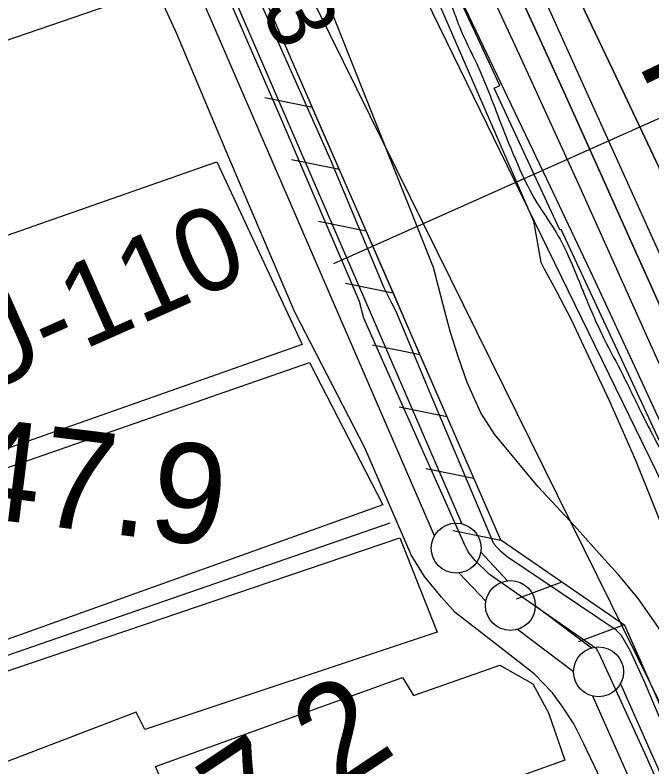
# Model space of a CAD drawing. Extents: x 3684037 to 3722149, y 433263 to 459021.
# Drawn here: x 3705724 to 3706363, y 445833 to 446586 of the extents above; entities that cross this region are included whole.
import ezdxf

# ---------------------------------------------------------------- set-up
doc = ezdxf.new("R2010")
doc.units = 0
for name, color, linetype in [('V-FLOD-BASE', 7, 'Continuous'), ('V-LEVE-TOET', 7, 'Continuous'), ('V-RIVR-EDGE', 7, 'Continuous'), ('V-RIVR-RANG', 7, 'Continuous'), ('V-RIVR-RANG-IDEN', 7, 'Continuous'), ('V-RRAP-FSHR', 7, 'Continuous'), ('V-RRAP-RVMT', 7, 'Continuous'), ('V-RRAP-RVMT-IDEN', 7, 'Continuous'), ('V-SITE-VEGE', 7, 'Continuous'), ('V-SURV-IDEN', 7, 'Continuous'), ('V-SURV-LINE', 7, 'Continuous'), ('V-TOPO-DPTH', 7, 'Continuous'), ('V-TOPO-MINR', 7, 'Continuous'), ('V-TOPO-SHOR', 7, 'Continuous'), ('V-TOPO-WATR', 7, 'Continuous'), ('V-UTIL-IDEN', 7, 'Continuous')]:
    doc.layers.add(name, color=color, linetype=linetype)

msp = doc.modelspace()

# ---------------------------------------------------------------- linework, layer by layer
at = {"layer": 'V-FLOD-BASE'}
for points in [[(3706069.54, 446299.39), (3706032.11, 446386.4), (3705989.42, 446486.6), (3705944.62, 446589.43), (3705894.55, 446702.81), (3705831.3, 446847.3), (3705774.38, 446975.45), (3705730.63, 447077.22), (3705683.72, 447187.44), (3705619.95, 447341.95), (3705574.09, 447470.09), (3705520.34, 447615.11), (3705480.81, 447731.65), (3705438.65, 447843.45), (3705421.78, 447885.11), (3705399.12, 447940.48), (3705358.01, 448038.57), (3705317.95, 448129.79), (3705282.11, 448213.64)], [(3706983.25, 444433.03), (3706862.22, 444695.97), (3706755.62, 444951.46), (3706653.08, 445181.49), (3706566.05, 445373.56), (3706473.4, 445580.95), (3706357.44, 445843.09), (3706310.01, 445946.08), (3706307.17, 445951.19), (3706199.85, 446025.85), (3706185.49, 446039.82), (3706178.33, 446048.62), (3706174.08, 446057.39), (3706111.14, 446198.33), (3706074.04, 446282.52), (3706069.54, 446299.39)]]:
    msp.add_lwpolyline(points, dxfattribs=at)
at = {"layer": 'V-LEVE-TOET'}
for points in [[(3705532.64, 447661.8), (3705573.75, 447547.9), (3705615.38, 447433.47), (3705648.06, 447342.76), (3705693.91, 447227.27), (3705721.85, 447163.47), (3705756.11, 447087), (3705817.78, 446942.51), (3705857.31, 446854.44), (3705932.15, 446684.11), (3705980.64, 446575.47), (3706040.2, 446442.05), (3706093.43, 446313.91), (3706101.5, 446298.08), (3706107.14, 446287.02)], [(3706004.84, 446288.61), (3705938.43, 446443.65), (3705886.25, 446567.58), (3705862.54, 446619.79), (3705836.18, 446677.27), (3705807.72, 446745.3), (3705792.06, 446785.41)], [(3707013.13, 444245.11), (3706849.3, 444581.66), (3706767.74, 444778.5), (3706684.32, 444966.61), (3706577.16, 445216.22), (3706482.4, 445430.7), (3706416.61, 445583.04), (3706330.38, 445779.93), (3706308.22, 445827.42), (3706294, 445856.73), (3706284.33, 445876.08), (3706272.88, 445893.71), (3706263.14, 445907.23), (3706244.71, 445926.11), (3706187.54, 445970.51), (3706165.59, 445987.68), (3706151.79, 446003), (3706134.55, 446023.61), (3706121.41, 446045.33), (3706074.9, 446152.56), (3706004.84, 446288.61)], [(3707253.68, 443785.96), (3707219.84, 443941.51), (3707201.37, 444011.98), (3707188.32, 444046.68), (3707163.64, 444107.05), (3707083.83, 444276.03), (3706983.91, 444496.78), (3706900.63, 444678.69), (3706844.22, 444807.58), (3706775.33, 444969.41), (3706680.72, 445183.07), (3706596.89, 445369.08), (3706505.89, 445570.98), (3706413.58, 445781.68), (3706366.32, 445892.32), (3706355.5, 445917.62), (3706341.24, 445948.82), (3706332.07, 445964.74), (3706326.86, 445970.08), (3706217.68, 446043.4), (3706211.31, 446048.75), (3706204.37, 446056.44), (3706139.71, 446209.08), (3706107.14, 446287.02)]]:
    msp.add_lwpolyline(points, dxfattribs=at)
at = {"layer": 'V-RIVR-EDGE'}
msp.add_spline([(3705459.26, 448025.43), (3705478.18, 447991.02), (3705490.65, 447962.68), (3705497.89, 447946.89), (3705515.2, 447915.31), (3705550.22, 447853.76), (3705577.2, 447806.38), (3705592.09, 447777.23), (3705613.01, 447735.52), (3705627.09, 447702.74), (3705648.41, 447660.63), (3705670.94, 447613.26), (3705688.64, 447575.61), (3705703.12, 447542.82), (3705728.05, 447487.77), (3705750.16, 447433.12), (3705764.23, 447399.52), (3705787.56, 447350.54), (3705800.43, 447321.8), (3705823.77, 447277.66), (3705853.13, 447212.89), (3705867.2, 447179.7), (3705884.51, 447148.52), (3705906.22, 447095.49), (3705936, 447039.61), (3705952.47, 446996.31), (3705954.47, 446986.6), (3705964.51, 446959.07), (3705978.19, 446928.31), (3706001.93, 446883.77), (3706017.22, 446850.17), (3706031.3, 446824.25), (3706060.3, 446774.85), (3706084.87, 446736.78), (3706095.75, 446723.41), (3706096.15, 446720.17), (3706091.28, 446714.52), (3706089.66, 446713.31), (3706090.46, 446708.86), (3706096.11, 446705.61), (3706102.98, 446703.57), (3706108.63, 446696.69), (3706116.28, 446683.32), (3706129.96, 446657.01), (3706163.36, 446591.82), (3706169.39, 446575.63), (3706187.09, 446537.58), (3706212.81, 446473.62), (3706230.09, 446432.33), (3706247.4, 446398.32), (3706265.12, 446371.19), (3706278.81, 446345.27), (3706293.68, 446309.65), (3706314.59, 446262.29), (3706333.51, 446225.85), (3706356.04, 446180.1), (3706380.19, 446133.54), (3706396.28, 446102.36), (3706412.79, 446074.82), (3706429.69, 446038.79), (3706446.98, 445997.91), (3706455.38, 445962.3), (3706478.24, 445886.22), (3706492.71, 445852.22), (3706510.4, 445809.72), (3706528.1, 445771.66), (3706558.26, 445705.27), (3706582.81, 445657.09), (3706597.69, 445624.3), (3706628.26, 445558.31), (3706659.61, 445483.02), (3706677.69, 445432.84), (3706696.97, 445381.03), (3706750.05, 445262.42), (3706782.63, 445193.19), (3706806.77, 445141.78), (3706827.68, 445093.6), (3706850.97, 445029.25), (3706864.2, 444984.33), (3706871.8, 444949.54), (3706889.46, 444896.93), (3706899.9, 444865.77), (3706912.35, 444832.17), (3706928.85, 444798.16), (3706942.54, 444773.46), (3706966.27, 444725.28), (3706990.42, 444679.53), (3707016.98, 444624.47), (3707033.86, 444586.01), (3707080.51, 444481.98), (3707095.38, 444444.74), (3707112.27, 444405.07), (3707123.13, 444381.18), (3707171.39, 444273.5), (3707203.15, 444200.64), (3707218.02, 444163.8), (3707250.2, 444096.19), (3707257.43, 444074.34), (3707269.88, 444041.55), (3707288.36, 443990.56), (3707304.03, 443950.08), (3707342.97, 443837.97), (3707365.86, 443772.01), (3707378.69, 443728.71), (3707379.87, 443714.15), (3707381.06, 443702.82), (3707387.47, 443682.18), (3707398.33, 443657.08), (3707418.05, 443619.03), (3707438.98, 443578.54), (3707454.25, 443542.11), (3707473.14, 443492.73), (3707483.18, 443464.39), (3707531.06, 443368.04), (3707542.73, 443344.96), (3707550.76, 443323.91), (3707556.78, 443302.46), (3707556.76, 443297.61), (3707558.76, 443289.12), (3707568.43, 443273.32), (3707583.72, 443244.57), (3707593.78, 443221.9), (3707598.21, 443213.4), (3707609.51, 443204.88), (3707611.91, 443195.17), (3707611.87, 443180.61), (3707615.48, 443168.07), (3707621.91, 443150.26), (3707634.38, 443126.78), (3707648.07, 443102.08), (3707655.3, 443081.84), (3707660.54, 443073.33), (3707674.23, 443051.47), (3707678.64, 443034.07), (3707682.63, 443015.46), (3707689.47, 442998.45), (3707701.92, 442964.46), (3707713.96, 442928.44), (3707721.18, 442903.35), (3707726.4, 442888.78), (3707738.08, 442871.77), (3707743.71, 442857.2), (3707744.49, 442845.06), (3707747.27, 442826.05), (3707753.71, 442815.52), (3707762.98, 442801.35), (3707770.21, 442783.94), (3707772.59, 442762.1), (3707776.17, 442738.23), (3707779.76, 442720.03), (3707786.59, 442702.62), (3707805.5, 442663.35), (3707822.8, 442627.32), (3707832.03, 442599.39), (3707839.25, 442573.9), (3707845.68, 442561.35), (3707852.54, 442552.44), (3707860.19, 442541.9), (3707869.47, 442530.56), (3707886.39, 442507.87), (3707898.86, 442479.94), (3707916.14, 442434.61), (3707928.58, 442395.76), (3707943.44, 442356.5), (3707965.58, 442316.41), (3707989.73, 442269.04), (3708009.84, 442227.74), (3708024.72, 442192.53), (3708061.32, 442114.39), (3708074.2, 442088.48), (3708094.31, 442045.57), (3708116.02, 441996.58), (3708126.06, 441968.25), (3708137.69, 441927.79), (3708147.33, 441899.46), (3708157.76, 441868.3), (3708179.06, 441812.44), (3708203.96, 441746.87), (3708227.69, 441693.84), (3708249.81, 441646.07), (3708265.1, 441615.3), (3708271.52, 441595.87), (3708278.37, 441582.11), (3708308.11, 441508.44), (3708330.63, 441457.84), (3708349.91, 441405.22), (3708369.56, 441340.07), (3708384.01, 441295.55), (3708395.26, 441268.43), (3708411.76, 441234.83), (3708423.42, 441209.33), (3708441.12, 441169.65), (3708458.42, 441135.24), (3708469.27, 441110.55), (3708475.29, 441089.1), (3708486.95, 441061.57), (3708507.06, 441017.45), (3708523.54, 440978.59), (3708539.2, 440935.69), (3708564.14, 440883.06), (3708587.09, 440841.35), (3708595.14, 440826.77), (3708600.35, 440809.37), (3708606.75, 440778.22), (3708615.59, 440755.15), (3708636.86, 440692.01), (3708652.92, 440644.26), (3708673.41, 440592.04), (3708688.69, 440554.4), (3708705.96, 440506.64), (3708725.66, 440462.92), (3708743.35, 440422.44), (3708759.44, 440387.62), (3708800.05, 440293.31), (3708820.96, 440246.35), (3708835.03, 440211.54), (3708849.1, 440180.36), (3708876.06, 440124.9), (3708892.16, 440093.72), (3708912.28, 440054.85), (3708922.33, 440030.97), (3708931.96, 439999.81), (3708939.18, 439978.77), (3708948.02, 439954.08), (3708952.41, 439931.83), (3708956, 439911.6), (3708960.02, 439899.46), (3708969.65, 439870.32), (3708986.94, 439829.84), (3708999.38, 439794.22), (3709014.65, 439755.37), (3709034.75, 439705.18), (3709046.8, 439671.58), (3709063.28, 439633.13), (3709075.77, 439614.5), (3709093.1, 439592.62), (3709106, 439574.39), (3709121.71, 439548.87), (3709151.47, 439484.1), (3709171.6, 439447.25), (3709197.38, 439407.56), (3709211.05, 439376.8), (3709222.31, 439350.08), (3709240.4, 439308.79), (3709252.87, 439281.67), (3709266.15, 439254.94), (3709270.98, 439245.63), (3709296.34, 439199.88), (3709313.22, 439158.99), (3709331.31, 439114.87), (3709341.34, 439082.5), (3709360.25, 439046.46), (3709378.76, 439008.81), (3709407.72, 438944.44), (3709416.41, 438923.63)], degree=3, dxfattribs=at)
at = {"layer": 'V-RIVR-RANG'}
msp.add_line((3706043.78, 446337.58), (3706792.67, 446671.58), dxfattribs=at)
at = {"layer": 'V-RRAP-FSHR'}
for p, q in [((3706022.35, 446493.76), (3705974.49, 446503.47)), ((3706022.35, 446493.76), (3705974.49, 446503.47)), ((3706049.34, 446431.78), (3706001.49, 446441.48)), ((3706049.34, 446431.78), (3706001.49, 446441.48)), ((3706076.34, 446369.8), (3706028.48, 446379.5)), ((3706076.34, 446369.8), (3706028.48, 446379.5)), ((3706103.33, 446307.82), (3706055.48, 446317.52)), ((3706103.33, 446307.82), (3706055.48, 446317.52)), ((3706130.33, 446245.84), (3706082.47, 446255.54)), ((3706130.33, 446245.84), (3706082.47, 446255.54)), ((3706157.32, 446183.86), (3706109.46, 446193.56)), ((3706157.32, 446183.86), (3706109.46, 446193.56)), ((3706184.31, 446121.88), (3706136.46, 446131.58)), ((3706184.31, 446121.88), (3706136.46, 446131.58)), ((3706211.31, 446059.9), (3706163.45, 446069.6)), ((3706211.31, 446059.9), (3706163.45, 446069.6)), ((3706272.5, 446018.11), (3706226.75, 446001.03)), ((3706272.5, 446018.11), (3706226.75, 446001.03)), ((3706334.81, 445975.24), (3706289.07, 445958.16)), ((3706334.81, 445975.24), (3706289.07, 445958.16))]:
    msp.add_line(p, q, dxfattribs=at)
for points in [[(3706624.05, 445324.52), (3706335.74, 445974.6), (3706211.12, 446060.34), (3705941.18, 446680.14), (3705638.1, 447383.27), (3705559.25, 447619.14), (3705292.92, 448270.89), (3705041.4, 448568.62), (3705014.25, 448591.97), (3704849.52, 448620.32), (3704832.09, 448641.18), (3704566.71, 448979.59), (3704022.21, 449672.18), (3703637.9, 450137.19), (3703233.42, 450593.66)], [(3705110.68, 448422.87), (3705932.45, 446784.27), (3706683.04, 445264.96), (3707275.15, 443771.41)], [(3706076.15, 446370.24), (3706021.54, 446495.62)], [(3706103.14, 446308.26), (3706076.15, 446370.24)], [(3706130.14, 446246.28), (3706103.14, 446308.26)], [(3706157.13, 446184.29), (3706130.13, 446246.28)], [(3706184.12, 446122.32), (3706157.13, 446184.3)], [(3706211.12, 446060.33), (3706211.12, 446060.34), (3706184.12, 446122.32)], [(3706273.43, 446017.47), (3706211.12, 446060.34)], [(3706335.74, 445974.6), (3706335.74, 445974.6), (3706273.43, 446017.47)], [(3706352.66, 445936.46), (3706335.74, 445974.6)]]:
    msp.add_lwpolyline(points, dxfattribs=at)
at = {"layer": 'V-RRAP-RVMT'}
for points in [[(3706270.29, 446371.03), (3706204.39, 446513.07), (3706210.25, 446515.73), (3706152.79, 446639.68), (3706140.88, 446634.24), (3706079.92, 446765.83), (3706069.99, 446761.23), (3706007.33, 446896.31), (3705999.88, 446892.89), (3705933.54, 447035.9), (3705938.84, 447038.3), (3705882.21, 447160.4), (3705880.71, 447159.7), (3705820.1, 447290.31), (3705816.92, 447288.82), (3705750.65, 447431.67), (3705753.06, 447432.74), (3705692.34, 447563.64), (3705694.36, 447564.54), (3705637.93, 447686.21)], [(3706552.39, 445715.74), (3706491.72, 445858.71), (3706494.05, 445859.67), (3706438.51, 445979.43), (3706452.16, 445985.64), (3706394.17, 446110.79), (3706393.42, 446110.46), (3706271.68, 446371.67), (3706270.29, 446371.03)]]:
    msp.add_lwpolyline(points, dxfattribs=at)
at = {"layer": 'V-SITE-VEGE'}
for points in [[(3705784.98, 446760.13), (3705841.47, 446604.52), (3705524.26, 446495.53), (3705135.89, 446359.28), (3705073.42, 446520.88), (3705341.42, 446610.6), (3705595.45, 446703.65)], [(3705073.2, 446140.62), (3705926.52, 446439.34), (3706012.01, 446256.21), (3705632.58, 446122.61), (3705608.59, 446178.15), (3705293.66, 446068.57), (3705266.66, 446124.11), (3705101.7, 446067.07)], [(3705638.58, 446106.1), (3706019.5, 446238.2), (3706092.99, 446095.59), (3705707.57, 445957.49)], [(3705539.02, 445863.76), (3705558.3, 445875.34), (3706109.84, 446062.58), (3706147.45, 445968), (3705854.32, 445870.52), (3705845.64, 445887.89), (3705703.9, 445833.84), (3705706.79, 445819.36), (3705699.08, 445814.54), (3705685.58, 445823.22), (3705674.97, 445823.22), (3705627.73, 445807.78), (3705631.58, 445800.06), (3705631.58, 445792.34), (3705596.87, 445780.76), (3705588.19, 445796.2), (3705562.16, 445791.37), (3705546.73, 445827.08), (3705541.91, 445844.46)], [(3705864.95, 445833.47), (3706112.55, 445922.47), (3706123.67, 445904.55), (3706210.12, 445934.83), (3706243.46, 445916.29), (3706258.89, 445887.24), (3706275.57, 445839.65), (3705917.43, 445711.1)]]:
    msp.add_lwpolyline(points, close=True, dxfattribs=at)
for points in [[(3706108.24, 446692.17), (3706243.91, 446379.96), (3706251.35, 446338.8), (3706254.83, 446332.22), (3706266.45, 446310.71), (3706282.13, 446280.83), (3706298.91, 446244.99), (3706320.34, 446199.6), (3706346.35, 446140.5), (3706383.83, 446047.17), (3706399.74, 446007.55), (3706413.77, 445969.02), (3706426.42, 445934.43), (3706447.2, 445884.89), (3706463.9, 445841.93), (3706476.59, 445810.9)], [(3706439.16, 445809.57), (3706421.22, 445848.38), (3706401.61, 445896.72), (3706387.2, 445932.52), (3706369.27, 445972.52), (3706348.84, 446001.87), (3706329.53, 446025.26), (3706312.52, 446043.87), (3706284.99, 446074.49), (3706248.64, 446113.53), (3706204.73, 446166.32), (3706191.34, 446187.85), (3706177.45, 446218.31), (3706168.85, 446243.35), (3706160.83, 446268.39), (3706155.71, 446286.86), (3706143.8, 446333.32), (3706008.13, 446674.38)]]:
    msp.add_lwpolyline(points, dxfattribs=at)
at = {"layer": 'V-SURV-LINE'}
for points in [[(3705634.66, 447316.63), (3706172.25, 446076.56)], [(3706144.71, 446064.64), (3705607.13, 447304.72)], [(3706191.06, 446048.02), (3706218.01, 446019.48)], [(3706196.19, 445998.9), (3706169.24, 446027.44)], [(3706245.82, 445994.64), (3706302.28, 445952.25)], [(3706284.25, 445928.27), (3706227.79, 445970.67)], [(3706331.07, 445916.09), (3706761.52, 444946.93)], [(3706734.09, 444934.77), (3706303.64, 445903.92)]]:
    msp.add_lwpolyline(points, dxfattribs=at)
for centre in [(3706166.43, 446052.26), (3706220.82, 445994.66), (3706309.25, 445928.26)]:
    msp.add_circle(centre, 25, dxfattribs=at)
at = {"layer": 'V-TOPO-DPTH'}
for points in [[(3705727.48, 447624.62), (3706113.16, 446851.05), (3706126.69, 446823.79), (3706140.16, 446796.5), (3706153.53, 446769.17), (3706166.83, 446741.79), (3706189.57, 446694.81), (3706191.44, 446690.9), (3706193.3, 446686.99), (3706195.13, 446683.06), (3706196.94, 446679.12), (3706250.91, 446560.81), (3706279.61, 446497.68), (3706308.19, 446434.5), (3706336.62, 446371.24), (3706364.93, 446307.93), (3706540.27, 445914.44), (3706545.11, 445903.59), (3706549.95, 445892.75), (3706554.8, 445881.91), (3706559.65, 445871.06), (3706587.08, 445809.81)], [(3706587.08, 445809.81), (3706559.65, 445871.06), (3706554.8, 445881.91), (3706549.95, 445892.75), (3706545.11, 445903.59), (3706540.27, 445914.44), (3706364.93, 446307.93), (3706336.62, 446371.24), (3706308.19, 446434.5), (3706279.61, 446497.68), (3706250.91, 446560.81), (3706196.94, 446679.12), (3706195.13, 446683.06), (3706193.3, 446686.99), (3706191.44, 446690.9), (3706189.57, 446694.81), (3706166.83, 446741.79), (3706153.53, 446769.17), (3706140.16, 446796.5), (3706126.69, 446823.79), (3706113.16, 446851.05), (3705727.48, 447624.62)], [(3706721.45, 445672.15), (3706633.07, 445862.68), (3706620.27, 445890.35), (3706607.5, 445918.04), (3706594.77, 445945.74), (3706582.08, 445973.46), (3706498.34, 446156.82), (3706455.91, 446249.16), (3706413.19, 446341.37), (3706370.04, 446433.38), (3706326.6, 446525.26), (3706264.87, 446655.05), (3706251.97, 446681.88), (3706238.92, 446708.63), (3706225.64, 446735.27), (3706212.21, 446761.83), (3706044.46, 447090.23), (3705995.77, 447185.21), (3705946.89, 447280.09), (3705897.74, 447374.83), (3705848.39, 447469.47), (3705775.49, 447608.79)], [(3705775.49, 447608.79), (3705848.39, 447469.47), (3705897.74, 447374.83), (3705946.89, 447280.09), (3705995.77, 447185.21), (3706044.46, 447090.23), (3706212.21, 446761.83), (3706225.64, 446735.27), (3706238.92, 446708.63), (3706251.97, 446681.88), (3706264.87, 446655.05), (3706326.6, 446525.26), (3706370.04, 446433.38), (3706413.19, 446341.37), (3706455.91, 446249.16), (3706498.34, 446156.82), (3706582.08, 445973.46), (3706594.77, 445945.74), (3706607.5, 445918.04), (3706620.27, 445890.35), (3706633.07, 445862.68), (3706721.45, 445672.15)], [(3705689.54, 447590.44), (3705705.81, 447558.13), (3705748.09, 447473.27), (3705785.23, 447398.38), (3705822.19, 447323.41), (3705858.89, 447248.32), (3705895.42, 447173.13), (3706119.58, 446709.73), (3706130.92, 446686.24), (3706142.23, 446662.75), (3706153.5, 446639.23), (3706164.75, 446615.7), (3706260.77, 446414.51), (3706303.13, 446325.01), (3706345.1, 446235.33), (3706386.49, 446145.38), (3706427.49, 446055.25), (3706496, 445903.37), (3706502.42, 445889.03), (3706508.8, 445874.66), (3706515.1, 445860.26), (3706521.35, 445845.84), (3706714.67, 445396.9)]]:
    msp.add_lwpolyline(points, dxfattribs=at)
at = {"layer": 'V-TOPO-MINR'}
for points in [[(3705706.68, 447631.82), (3705784.44, 447473.49), (3705824.54, 447391.57), (3705864.51, 447309.57), (3705904.26, 447227.47), (3705943.86, 447145.3), (3706133.86, 446749.82), (3706151.61, 446712.72), (3706169.29, 446675.59), (3706186.86, 446638.41), (3706204.35, 446601.18), (3706209.65, 446589.85), (3706229.64, 446546.89), (3706249.5, 446503.86), (3706269.16, 446460.75), (3706288.68, 446417.58), (3706507, 445931.9), (3706517.86, 445907.66), (3706528.68, 445883.4), (3706539.45, 445859.12), (3706550.18, 445834.82), (3706609.55, 445699.95)], [(3705727.48, 447624.62), (3706113.16, 446851.05), (3706126.69, 446823.79), (3706140.16, 446796.5), (3706153.53, 446769.17), (3706166.83, 446741.79), (3706189.57, 446694.81), (3706191.44, 446690.9), (3706193.3, 446686.99), (3706195.13, 446683.06), (3706196.94, 446679.12), (3706250.91, 446560.81), (3706279.61, 446497.68), (3706308.19, 446434.5), (3706336.62, 446371.24), (3706364.93, 446307.93), (3706540.27, 445914.44), (3706545.11, 445903.59), (3706549.95, 445892.75), (3706554.8, 445881.91), (3706559.65, 445871.06), (3706587.08, 445809.81)], [(3705750.26, 447616.98), (3705947.77, 447229.89), (3705992.7, 447141.33), (3706037.34, 447052.62), (3706081.55, 446963.7), (3706125.48, 446874.64), (3706199.56, 446723.53), (3706206.18, 446709.88), (3706212.7, 446696.19), (3706219.1, 446682.44), (3706225.41, 446668.65), (3706571.69, 445902.3), (3706850.05, 445307.29)], [(3705775.49, 447608.79), (3705848.39, 447469.47), (3705897.74, 447374.83), (3705946.89, 447280.09), (3705995.77, 447185.21), (3706044.46, 447090.23), (3706212.21, 446761.83), (3706225.64, 446735.27), (3706238.92, 446708.63), (3706251.97, 446681.88), (3706264.87, 446655.05), (3706326.6, 446525.26), (3706370.04, 446433.38), (3706413.19, 446341.37), (3706455.91, 446249.16), (3706498.34, 446156.82), (3706582.08, 445973.46), (3706594.77, 445945.74), (3706607.5, 445918.04), (3706620.27, 445890.35), (3706633.07, 445862.68), (3706721.45, 445672.15)], [(3705644.61, 447579.54), (3705942.72, 446991.71), (3705971.49, 446934.76), (3706000.14, 446877.76), (3706028.63, 446820.67), (3706056.99, 446763.52), (3706104.53, 446667.37), (3706109.03, 446658.25), (3706113.53, 446649.12), (3706118, 446639.99), (3706122.47, 446630.85), (3706401.08, 446059.54), (3706416.48, 446027.62), (3706431.7, 445995.61), (3706446.64, 445963.48), (3706461.4, 445931.26), (3706485.91, 445877.14), (3706488.24, 445871.9), (3706490.51, 445866.63), (3706492.71, 445861.33), (3706494.85, 445856.01), (3706560.08, 445690.39)]]:
    msp.add_lwpolyline(points, dxfattribs=at)
at = {"layer": 'V-TOPO-SHOR'}
msp.add_lwpolyline([(3706099.93, 446077.28), (3705601.14, 445904.85), (3704984.67, 445684.61)], dxfattribs=at)
at = {"layer": 'V-TOPO-WATR'}
msp.add_lwpolyline([(3705689.54, 447590.44), (3705705.81, 447558.13), (3705748.09, 447473.27), (3705785.23, 447398.38), (3705822.19, 447323.41), (3705858.89, 447248.32), (3705895.42, 447173.13), (3706119.58, 446709.73), (3706130.92, 446686.24), (3706142.23, 446662.75), (3706153.5, 446639.23), (3706164.75, 446615.7), (3706260.77, 446414.51), (3706303.13, 446325.01), (3706345.1, 446235.33), (3706386.49, 446145.38), (3706427.49, 446055.25), (3706496, 445903.37), (3706502.42, 445889.03), (3706508.8, 445874.66), (3706515.1, 445860.26), (3706521.35, 445845.84), (3706714.67, 445396.9)], dxfattribs=at)
at = {"layer": 'V-UTIL-IDEN'}
for points in [[(3706624.05, 445324.52), (3706335.74, 445974.6), (3706211.12, 446060.34), (3705941.18, 446680.14), (3705638.1, 447383.27), (3705559.25, 447619.14), (3705292.92, 448270.89), (3705041.4, 448568.62), (3705014.25, 448591.97), (3704849.52, 448620.32), (3704832.09, 448641.18), (3704566.71, 448979.59), (3704022.21, 449672.18), (3703637.9, 450137.19), (3703233.42, 450593.66)], [(3706076.15, 446370.24), (3706021.54, 446495.62)], [(3706103.14, 446308.26), (3706076.15, 446370.24)], [(3706130.14, 446246.28), (3706103.14, 446308.26)], [(3706157.13, 446184.29), (3706130.13, 446246.28)], [(3706184.12, 446122.32), (3706157.13, 446184.3)], [(3706211.12, 446060.33), (3706211.12, 446060.34), (3706184.12, 446122.32)], [(3706273.43, 446017.47), (3706211.12, 446060.34)], [(3706335.74, 445974.6), (3706335.74, 445974.6), (3706273.43, 446017.47)], [(3706352.66, 445936.46), (3706335.74, 445974.6)]]:
    msp.add_lwpolyline(points, dxfattribs=at)

# ---------------------------------------------------------------- texts
at = {"layer": 'V-RIVR-RANG'}
msp.add_text('7.3', height=67, rotation=295.24833, dxfattribs=at).set_placement((3705938.07, 446660.55))
at = {"layer": 'V-RIVR-RANG-IDEN'}
msp.add_text('U-110', height=83, rotation=23.89533, dxfattribs=at).set_placement((3705685.78, 446203.28))
at = {"layer": 'V-RRAP-RVMT-IDEN'}
msp.add_text('REVET.', height=100, rotation=295.39027, dxfattribs=at).set_placement((3706347.87, 446539.1))
at = {"layer": 'V-SURV-IDEN'}
for s, rotation, p in [('873+47.9', 352.94943, (3705372.1, 446121.94)), ('874+27.2', 33.68533, (3705641.75, 445537.18))]:
    msp.add_text(s, height=100, rotation=rotation, dxfattribs=at).set_placement(p)

doc.saveas('drawing.dxf')
